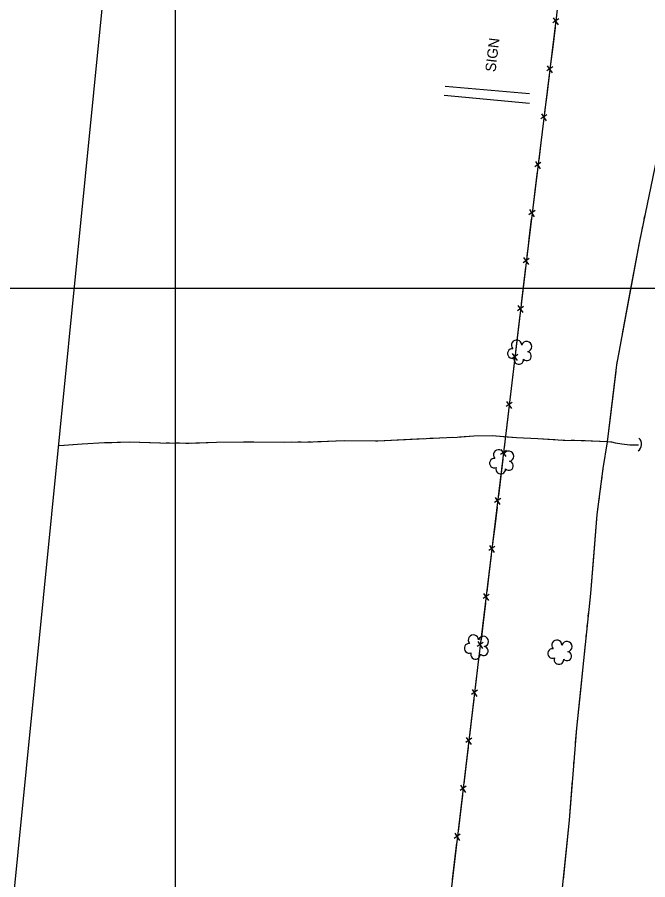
# Model space of a CAD drawing. Extents: x 353423 to 364002, y 127000 to 201942.
# Drawn here: x 360908.6 to 361272.8, y 139158.6 to 139656.3 of the extents above; entities that cross this region are included whole.
import ezdxf

# ---------------------------------------------------------------- set-up
doc = ezdxf.new("R2010")
doc.units = 0
for name, color, linetype in [('E_DTM_SlopeBottom', 7, 'Continuous'), ('E_FEN_Generic', 7, 'Continuous'), ('E_LAND_BrushLine', 7, 'Continuous'), ('E_LAND_TreeLine', 7, 'Continuous'), ('E_RDWY_Gravel', 7, 'Continuous'), ('E_STRUCT_WingWall', 7, 'Continuous')]:
    doc.layers.add(name, color=color, linetype=linetype)

msp = doc.modelspace()

# ---------------------------------------------------------------- linework, layer by layer
at = {"layer": 'E_DTM_SlopeBottom'}
for p, q in [((361221.45, 139655.45), (361217.95, 139653.06)), ((361218.25, 139656.02), (361221.01, 139651.93)), ((361218.01, 139627.78), (361214.52, 139625.39)), ((361214.82, 139628.35), (361217.58, 139624.26)), ((361214.58, 139600.11), (361211.08, 139597.72)), ((361211.38, 139600.67), (361214.14, 139596.58)), ((361211.14, 139572.44), (361207.65, 139570.05)), ((361207.95, 139573), (361210.71, 139568.91)), ((361207.71, 139544.76), (361204.22, 139542.38)), ((361204.51, 139545.33), (361207.27, 139541.24)), ((361204.32, 139517.1), (361200.84, 139514.69)), ((361201.12, 139517.64), (361203.9, 139513.57)), ((361201.05, 139489.4), (361197.57, 139487)), ((361197.85, 139489.95), (361200.64, 139485.88)), ((361194.59, 139462.26), (361197.37, 139458.19)), ((361197.79, 139461.71), (361194.31, 139459.3)), ((361194.52, 139434.02), (361191.04, 139431.61)), ((361191.32, 139434.57), (361194.1, 139430.49)), ((361191.23, 139406.33), (361187.75, 139403.93)), ((361188.04, 139406.89), (361190.81, 139402.8)), ((361187.89, 139378.64), (361184.4, 139376.25)), ((361184.69, 139379.2), (361187.46, 139375.12)), ((361184.54, 139350.96), (361181.06, 139348.56)), ((361181.35, 139351.52), (361184.12, 139347.44)), ((361181.2, 139323.28), (361177.71, 139320.88)), ((361178, 139323.84), (361180.77, 139319.76)), ((361177.85, 139295.6), (361174.37, 139293.2)), ((361174.66, 139296.15), (361177.43, 139292.07)), ((361171.33, 139268.47), (361174.1, 139264.39)), ((361174.52, 139267.91), (361171.04, 139265.51)), ((361171.2, 139240.23), (361167.72, 139237.83)), ((361168.01, 139240.78), (361170.78, 139236.7)), ((361167.89, 139212.54), (361164.4, 139210.14)), ((361164.69, 139213.1), (361167.46, 139209.02)), ((361164.57, 139184.86), (361161.08, 139182.46)), ((361161.37, 139185.41), (361164.14, 139181.33))]:
    msp.add_line(p, q, dxfattribs=at)
for points in [[(361305.24, 140358.87), (361282.1, 140172.28), (361265.53, 140040.7), (361252.25, 139929.56), (361234.39, 139781.9), (361220.2, 139657.56), (361203.66, 139524.34), (361190.54, 139413.1), (361174.58, 139281.01), (361157.48, 139138.39), (361139.41, 138987.97), (361128.03, 138894.44), (361110.72, 138753.85), (361097.47, 138640.69), (361084.09, 138537.64), (361071.17, 138421.1)], [(361219.31, 139650.42), (361217.91, 139639.17)], [(361217.91, 139639.17), (361216.69, 139629.29)], [(361215.88, 139622.75), (361214.48, 139611.5)], [(361214.48, 139611.5), (361213.25, 139601.61)], [(361212.44, 139595.08), (361211.04, 139583.83)], [(361211.04, 139583.83), (361209.82, 139573.94)], [(361209.01, 139567.4), (361207.61, 139556.16)], [(361207.61, 139556.16), (361206.38, 139546.27)], [(361205.57, 139539.73), (361204.18, 139528.49)], [(361204.18, 139528.49), (361203.66, 139524.34), (361202.98, 139518.59)], [(361202.21, 139512.05), (361200.89, 139500.8)], [(361200.89, 139500.8), (361199.72, 139490.9)], [(361198.95, 139484.36), (361197.62, 139473.11)], [(361197.62, 139473.11), (361196.45, 139463.21)], [(361195.68, 139456.67), (361194.35, 139445.42)], [(361194.35, 139445.42), (361193.18, 139435.52)], [(361192.41, 139428.98), (361191.09, 139417.72)], [(361191.09, 139417.72), (361190.54, 139413.1), (361189.9, 139407.83)], [(361189.11, 139401.29), (361187.75, 139390.04)], [(361187.75, 139390.04), (361186.56, 139380.15)], [(361185.77, 139373.61), (361184.41, 139362.36)], [(361184.41, 139362.36), (361183.21, 139352.46)], [(361182.42, 139345.92), (361181.06, 139334.67)], [(361181.06, 139334.67), (361179.87, 139324.78)], [(361179.08, 139318.24), (361177.72, 139306.99)], [(361177.72, 139306.99), (361176.53, 139297.1)], [(361175.73, 139290.56), (361174.58, 139281.01), (361174.38, 139279.31)], [(361174.38, 139279.31), (361173.19, 139269.41)], [(361172.41, 139262.87), (361171.06, 139251.62)], [(361171.06, 139251.62), (361169.87, 139241.73)], [(361169.09, 139235.19), (361167.74, 139223.94)], [(361167.74, 139223.94), (361166.55, 139214.04)], [(361165.77, 139207.5), (361164.42, 139196.25)], [(361164.42, 139196.25), (361163.23, 139186.36)], [(361162.45, 139179.82), (361161.1, 139168.57)], [(361161.1, 139168.57), (361159.92, 139158.67)]]:
    msp.add_lwpolyline(points, dxfattribs=at)
msp.add_arc((361264.67, 139409.88), 4.63, 303.6111, 49.8507, dxfattribs=at)
at = {"layer": 'E_FEN_Generic'}
for centre, radius, start, end in [((361197.08, 139467.09), 2.97, 1.61, 222.8439), ((361202.88, 139466.28), 2.97, 279.2608, 162.2341), ((361194.64, 139462.3), 2.78, 84.5809, 292.3539), ((361202.99, 139460.76), 2.61, 223.966, 81.8986), ((361198.33, 139458.84), 2.78, 161.2579, 2.2689), ((361186.66, 139403.8), 2.97, 1.61, 222.8439), ((361192.46, 139403), 2.97, 279.2608, 162.2341), ((361184.22, 139399.02), 2.78, 84.5809, 292.3539), ((361192.57, 139397.48), 2.61, 223.966, 81.8986), ((361187.91, 139395.55), 2.78, 161.2579, 2.2689), ((361172.1, 139296.94), 2.97, 1.61, 222.8439), ((361177.9, 139296.14), 2.97, 279.2608, 162.2341), ((361169.66, 139292.16), 2.78, 84.5809, 292.3539), ((361178.01, 139290.62), 2.61, 223.966, 81.8986), ((361220.3, 139293.95), 2.97, 1.61, 222.8439), ((361226.1, 139293.14), 2.97, 279.2608, 162.2341), ((361173.35, 139288.69), 2.78, 161.2579, 2.2689), ((361217.86, 139289.16), 2.78, 84.5809, 292.3539), ((361226.21, 139287.62), 2.61, 223.966, 81.8986), ((361221.55, 139285.7), 2.78, 161.2579, 2.2689)]:
    msp.add_arc(centre, radius, start, end, dxfattribs=at)
at = {"layer": 'E_LAND_BrushLine'}
for p, q in [((361204.55, 139612.23), (361155.84, 139616.37)), ((361204.45, 139606.51), (361155.29, 139611.26))]:
    msp.add_line(p, q, dxfattribs=at)
at = {"layer": 'E_LAND_TreeLine'}
for p, q in [((361000, 138000), (361000, 141000)), ((360000, 139500), (363500, 139500))]:
    msp.add_line(p, q, dxfattribs=at)
at = {"layer": 'E_RDWY_Gravel'}
msp.add_lwpolyline([(360124.36, 138372.85), (360870.1, 138784.38), (361025.95, 140345.11)], dxfattribs=at)
at = {"layer": 'E_STRUCT_WingWall'}
for points in [[(361223.09, 139148.37), (361227.54, 139193), (361231.86, 139246), (361235.88, 139285.19), (361239.85, 139323.76), (361243.65, 139369.4), (361247.13, 139395.96), (361249.57, 139411.22), (361254.97, 139455.67), (361268.04, 139526.23), (361279.36, 139581.07), (361285.29, 139615.33), (361291.5, 139647.8), (361296.24, 139665.66)], [(361272.03, 139545.54), (361272.43, 139547.48)], [(361270.83, 139539.72), (361271.23, 139541.66)], [(361269.63, 139533.9), (361270.03, 139535.84)], [(361263.52, 139501.79), (361268.04, 139526.23), (361268.83, 139530.02)], [(361258.28, 139473.56), (361263.52, 139501.79)], [(361257.2, 139467.71), (361257.56, 139469.66)], [(361256.11, 139461.87), (361256.48, 139463.82)], [(361255.03, 139456.03), (361255.39, 139457.98)], [(361251.07, 139423.59), (361254.53, 139452.1)], [(361247.03, 139395.17), (361247.13, 139395.96), (361249.57, 139411.22), (361251.07, 139423.59)], [(361267.51, 139409.33), (361262.55, 139409.43), (361257.78, 139410.01), (361254.22, 139410.59), (361252.03, 139411.05), (361251.55, 139411.14), (361249.51, 139411.22), (361236.6, 139411.86), (361224.04, 139412.16), (361209.35, 139412.99), (361196.93, 139413.56), (361182.87, 139414.68), (361172.29, 139414.51), (361162.74, 139413.82), (361156.75, 139413.68), (361117, 139411.7), (361097.53, 139411.8), (361079.29, 139411.21), (361063.23, 139411.02), (361045.34, 139411.18), (361023.7, 139411.01), (361009.16, 139410.35), (360991.36, 139410.6), (360973.47, 139411.1), (360959.05, 139410.66), (360946.07, 139409.95), (360932.86, 139409.03), (360932.48, 139409.02)], [(361143.09, 139413), (361117, 139411.7), (361115.52, 139411.71)], [(361148.8, 139413.28), (361146.9, 139413.19)], [(361154.5, 139413.57), (361152.6, 139413.47)], [(361160.21, 139413.76), (361158.31, 139413.71)], [(361191.57, 139413.98), (361182.87, 139414.68), (361172.29, 139414.51), (361164.01, 139413.91)], [(361219.13, 139412.44), (361209.35, 139412.99), (361196.93, 139413.56), (361191.57, 139413.98)], [(360963.26, 139410.79), (360959.05, 139410.66), (360946.07, 139409.95), (360935.71, 139409.23)], [(360990.86, 139410.61), (360973.47, 139411.1), (360963.26, 139410.79)], [(360996.57, 139410.53), (360994.66, 139410.55)], [(361002.28, 139410.45), (361000.37, 139410.47)], [(361007.99, 139410.37), (361006.08, 139410.4)], [(361039.38, 139411.13), (361023.7, 139411.01), (361011.79, 139410.47)], [(361066.99, 139411.06), (361063.23, 139411.02), (361045.34, 139411.18), (361039.38, 139411.13)], [(361072.7, 139411.13), (361070.79, 139411.11)], [(361078.41, 139411.2), (361076.5, 139411.17)], [(361084.11, 139411.36), (361082.21, 139411.3)], [(361115.52, 139411.71), (361097.53, 139411.8), (361087.92, 139411.49)], [(361224.84, 139412.14), (361224.04, 139412.16), (361222.94, 139412.22)], [(361230.55, 139412.01), (361228.64, 139412.05)], [(361236.26, 139411.87), (361234.35, 139411.92)], [(361267.51, 139409.33), (361262.55, 139409.43), (361257.78, 139410.01), (361254.22, 139410.59), (361252.03, 139411.05), (361251.55, 139411.14), (361249.51, 139411.22), (361240.06, 139411.69)], [(361246.26, 139389.28), (361246.51, 139391.24)], [(361245.48, 139383.39), (361245.74, 139385.35)], [(361244.71, 139377.49), (361244.97, 139379.46)], [(361241.62, 139344.97), (361243.65, 139369.4), (361244.2, 139373.57)], [(361239.09, 139316.37), (361239.85, 139323.76), (361241.62, 139344.97)], [(361238.48, 139310.46), (361238.68, 139312.43)], [(361237.87, 139304.55), (361238.08, 139306.52)], [(361237.26, 139298.64), (361237.47, 139300.61)], [(361233.92, 139266.14), (361235.88, 139285.19), (361236.86, 139294.7)], [(361231.17, 139237.56), (361231.86, 139246), (361233.92, 139266.14)], [(361230.69, 139231.64), (361230.85, 139233.61)], [(361230.21, 139225.71), (361230.37, 139227.69)], [(361229.72, 139219.79), (361229.89, 139221.77)], [(361226.97, 139187.23), (361227.54, 139193), (361229.4, 139215.84)], [(361224.12, 139158.67), (361226.97, 139187.23)]]:
    msp.add_lwpolyline(points, dxfattribs=at)

# ---------------------------------------------------------------- texts
at = {"layer": 'E_LAND_BrushLine'}
msp.add_text('SIGN', height=6, rotation=83.2544, dxfattribs=at).set_placement((361184.89, 139624.55))

doc.saveas('drawing.dxf')
